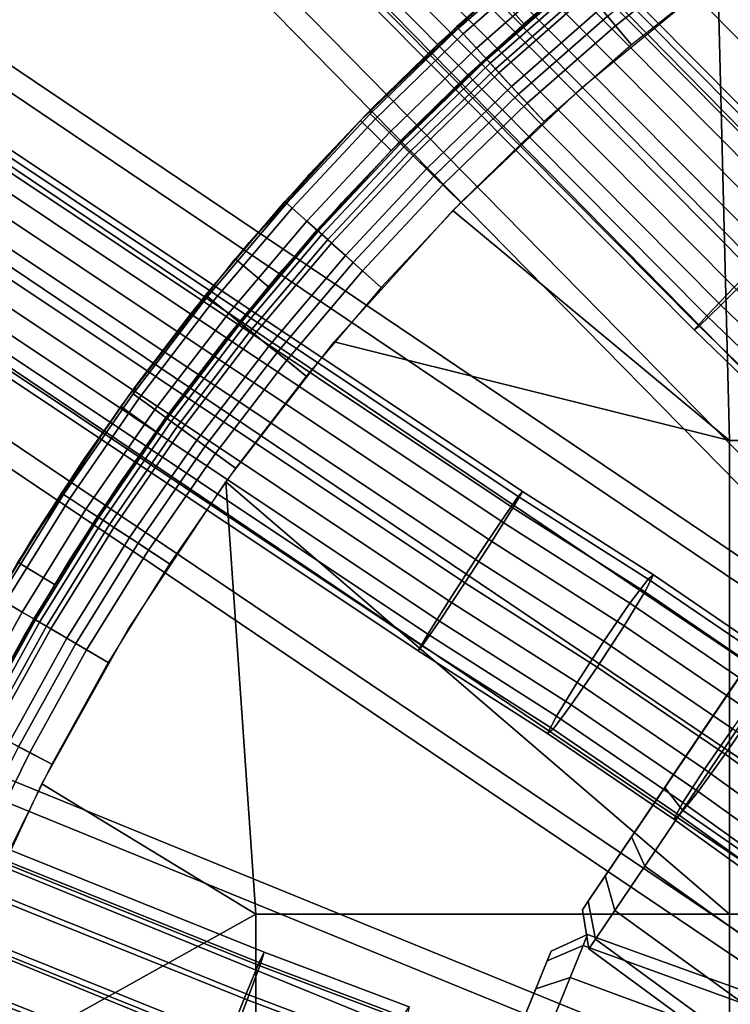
# Model space of a CAD drawing. Extents: x -43.1 to 43.1, y -41.3 to 41.3.
# Tile 474 of 744: x -3.4 to -2.3, y 1.4 to 3. Entities that reach past the tile are written whole.
import ezdxf

# ---------------------------------------------------------------- set-up
doc = ezdxf.new("R2010")
doc.units = 0
for name, color, linetype in [('CABLE.1', 18, 'CONTINUOUS'), ('CEILING_SUPPORT', 254, 'CONTINUOUS'), ('METAL_BASE', 254, 'CONTINUOUS')]:
    doc.layers.add(name, color=color, linetype=linetype)

msp = doc.modelspace()

# ---------------------------------------------------------------- linework, layer by layer
at = {"layer": 'CABLE.1'}
for points in [[(-1.6278, 2.965, 37.0303), (-1.6463, 2.951, 37.1074), (-3.073, 5.183, 37.0892), (-3.0522, 5.1931, 37.0122)], [(-1.6441, 2.9561, 36.9521), (-1.6278, 2.965, 37.0303), (-3.0522, 5.1931, 37.0122), (-3.067, 5.1819, 36.934)], [(-1.6463, 2.951, 37.1074), (-1.6947, 2.9181, 37.1625), (-3.124, 5.1541, 37.1444), (-3.073, 5.183, 37.0892)], [(-1.6909, 2.9268, 36.8936), (-1.6441, 2.9561, 36.9521), (-3.067, 5.1819, 36.934), (-3.1135, 5.1522, 36.8755)], [(-1.6947, 2.9181, 37.1625), (-1.7599, 2.875, 37.1811), (-3.1913, 5.1142, 37.1629), (-3.124, 5.1541, 37.1444)], [(-1.7556, 2.885, 36.8705), (-1.6909, 2.9268, 36.8936), (-3.1135, 5.1522, 36.8755), (-3.1793, 5.1121, 36.8525)], [(-1.7599, 2.875, 37.1811), (-1.8246, 2.8332, 37.158), (-3.2571, 5.074, 37.1399), (-3.1913, 5.1142, 37.1629)], [(-1.8209, 2.8419, 36.8891), (-1.7556, 2.885, 36.8705), (-3.1793, 5.1121, 36.8525), (-3.2466, 5.0722, 36.871)], [(-1.8246, 2.8332, 37.158), (-1.8714, 2.8039, 37.0995), (-3.3036, 5.0443, 37.0814), (-3.2571, 5.074, 37.1399)], [(-1.8692, 2.8089, 36.9443), (-1.8209, 2.8419, 36.8891), (-3.2466, 5.0722, 36.871), (-3.2976, 5.0433, 36.9262)], [(-1.8714, 2.8039, 37.0995), (-1.8877, 2.795, 37.0213), (-3.3184, 5.0331, 37.0032), (-3.3036, 5.0443, 37.0814)], [(-1.8877, 2.795, 37.0213), (-1.8692, 2.8089, 36.9443), (-3.2976, 5.0433, 36.9262), (-3.3184, 5.0331, 37.0032)], [(-2.1562, 2.6697, 45.3415), (-2.2004, 2.6236, 45.3904), (-4.0783, 4.5166, 45.3721), (-4.0231, 4.5516, 45.3233)], [(-2.1355, 2.6928, 45.2673), (-2.1562, 2.6697, 45.3415), (-4.0231, 4.5516, 45.3233), (-3.9914, 4.5634, 45.2492)], [(-2.1439, 2.6865, 45.1876), (-2.1355, 2.6928, 45.2673), (-3.9914, 4.5634, 45.2492), (-3.9916, 4.5489, 45.1695)], [(-2.1791, 2.6526, 45.1237), (-2.1439, 2.6865, 45.1876), (-3.9916, 4.5489, 45.1695), (-4.0237, 4.5118, 45.1057)], [(-2.2004, 2.6236, 45.3904), (-2.2562, 2.5667, 45.4008), (-4.1421, 4.4677, 45.3825), (-4.0783, 4.5166, 45.3721)], [(-2.2316, 2.6002, 45.0928), (-2.1791, 2.6526, 45.1237), (-4.0237, 4.5118, 45.1057), (-4.0791, 4.4622, 45.0749)], [(-2.2562, 2.5667, 45.4008), (-2.3088, 2.5143, 45.3699), (-4.1975, 4.4182, 45.3516), (-4.1421, 4.4677, 45.3825)], [(-2.2875, 2.5433, 45.1032), (-2.2316, 2.6002, 45.0928), (-4.0791, 4.4622, 45.0749), (-4.1429, 4.4134, 45.0852)], [(-2.3088, 2.5143, 45.3699), (-2.3439, 2.4804, 45.306), (-4.2296, 4.3811, 45.2878), (-4.1975, 4.4182, 45.3516)], [(-2.3316, 2.4971, 45.152), (-2.2875, 2.5433, 45.1032), (-4.1429, 4.4134, 45.0852), (-4.1981, 4.3784, 45.134)], [(-2.3439, 2.4804, 45.306), (-2.3523, 2.4741, 45.2263), (-4.2298, 4.3665, 45.2082), (-4.2296, 4.3811, 45.2878)], [(-2.3523, 2.4741, 45.2263), (-2.3316, 2.4971, 45.152), (-4.1981, 4.3784, 45.134), (-4.2298, 4.3665, 45.2082)], [(-2.6295, 2.213, 9.2673), (-2.6452, 2.1863, 9.3415), (-4.8498, 3.6582, 9.3233), (-4.8211, 3.6761, 9.2492)], [(-2.6364, 2.2051, 9.1876), (-2.6295, 2.213, 9.2673), (-4.8211, 3.6761, 9.2492), (-4.8184, 3.6617, 9.1695)], [(-2.6642, 2.1649, 9.1237), (-2.6364, 2.2051, 9.1876), (-4.8184, 3.6617, 9.1695), (-4.8424, 3.619, 9.1057)], [(-2.6452, 2.1863, 9.3415), (-2.6793, 2.1323, 9.3904), (-4.8969, 3.6129, 9.3721), (-4.8498, 3.6582, 9.3233)], [(-2.6793, 2.1323, 9.3904), (-2.7226, 2.0654, 9.4008), (-4.9497, 3.5523, 9.3825), (-4.8969, 3.6129, 9.3721)], [(-2.7052, 2.1031, 9.0928), (-2.6642, 2.1649, 9.1237), (-4.8424, 3.619, 9.1057), (-4.8868, 3.5594, 9.0749)], [(-2.7226, 2.0654, 9.4008), (-2.7637, 2.0035, 9.3699), (-4.9941, 3.4926, 9.3516), (-4.9497, 3.5523, 9.3825)], [(-2.7486, 2.0362, 9.1032), (-2.7052, 2.1031, 9.0928), (-4.8868, 3.5594, 9.0749), (-4.9396, 3.4988, 9.0852)], [(-2.7637, 2.0035, 9.3699), (-2.7914, 1.9633, 9.306), (-5.0181, 3.4499, 9.2878), (-4.9941, 3.4926, 9.3516)], [(-2.7827, 1.9822, 9.152), (-2.7486, 2.0362, 9.1032), (-4.9396, 3.4988, 9.0852), (-4.9867, 3.4535, 9.134)], [(-2.7983, 1.9555, 9.2263), (-2.7827, 1.9822, 9.152), (-4.9867, 3.4535, 9.134), (-5.0154, 3.4356, 9.2082)], [(-2.7914, 1.9633, 9.306), (-2.7983, 1.9555, 9.2263), (-5.0154, 3.4356, 9.2082), (-5.0181, 3.4499, 9.2878)], [(-2.0738, 2.3906, 45.3891), (-2.1272, 2.339, 45.3583), (-2.3088, 2.5143, 45.3699), (-2.2562, 2.5667, 45.4008)], [(-2.1542, 2.3259, 45.1407), (-2.1108, 2.3728, 45.0919), (-2.2875, 2.5433, 45.1032), (-2.3316, 2.4971, 45.152)], [(-2.1272, 2.339, 45.3583), (-2.1637, 2.3064, 45.2945), (-2.3439, 2.4804, 45.306), (-2.3088, 2.5143, 45.3699)], [(-2.1736, 2.3016, 45.2149), (-2.1542, 2.3259, 45.1407), (-2.3316, 2.4971, 45.152), (-2.3523, 2.4741, 45.2263)], [(-2.1637, 2.3064, 45.2945), (-2.1736, 2.3016, 45.2149), (-2.3523, 2.4741, 45.2263), (-2.3439, 2.4804, 45.306)], [(-3.047, 1.4685, 18.0303), (-3.054, 1.4465, 18.1074), (-5.5116, 2.435, 18.0892), (-5.5005, 2.4554, 18.0122)], [(-3.0551, 1.4518, 17.9521), (-3.047, 1.4685, 18.0303), (-5.5005, 2.4554, 18.0122), (-5.5061, 2.4376, 17.934)], [(-3.054, 1.4465, 18.1074), (-3.0742, 1.3916, 18.1625), (-5.5362, 2.3819, 18.1444), (-5.5116, 2.435, 18.0892)], [(-3.0762, 1.4009, 17.8936), (-3.0551, 1.4518, 17.9521), (-5.5061, 2.4376, 17.934), (-5.5267, 2.3864, 17.8755)], [(-3.0742, 1.3916, 18.1625), (-3.1023, 1.3186, 18.1811), (-5.5679, 2.3103, 18.1629), (-5.5362, 2.3819, 18.1444)], [(-3.1046, 1.3293, 17.8705), (-3.0762, 1.4009, 17.8936), (-5.5267, 2.3864, 17.8755), (-5.5569, 2.3156, 17.8525)], [(-3.1023, 1.3186, 18.1811), (-3.1307, 1.247, 18.158), (-5.5981, 2.2395, 18.1399), (-5.5679, 2.3103, 18.1629)], [(-3.1327, 1.2562, 17.8891), (-3.1046, 1.3293, 17.8705), (-5.5569, 2.3156, 17.8525), (-5.5886, 2.244, 17.871)], [(-3.1529, 1.2013, 17.9443), (-3.1327, 1.2562, 17.8891), (-5.5886, 2.244, 17.871), (-5.6133, 2.1909, 17.9262)], [(-3.1307, 1.247, 18.158), (-3.1518, 1.196, 18.0995), (-5.6188, 2.1883, 18.0814), (-5.5981, 2.2395, 18.1399)], [(-2.4179, 2.0782, 9.2558), (-2.4321, 2.0506, 9.33), (-2.6452, 2.1863, 9.3415), (-2.6295, 2.213, 9.2673)], [(-2.4267, 2.0715, 9.1762), (-2.4179, 2.0782, 9.2558), (-2.6295, 2.213, 9.2673), (-2.6364, 2.2051, 9.1876)], [(-2.456, 2.0324, 9.1124), (-2.4267, 2.0715, 9.1762), (-2.6364, 2.2051, 9.1876), (-2.6642, 2.1649, 9.1237)], [(-3.1599, 1.1793, 18.0213), (-3.1529, 1.2013, 17.9443), (-5.6133, 2.1909, 17.9262), (-5.6243, 2.1705, 18.0032)], [(-3.1518, 1.196, 18.0995), (-3.1599, 1.1793, 18.0213), (-5.6243, 2.1705, 18.0032), (-5.6188, 2.1883, 18.0814)], [(-2.4321, 2.0506, 9.33), (-2.4653, 1.996, 9.3788), (-2.6793, 2.1323, 9.3904), (-2.6452, 2.1863, 9.3415)], [(-2.498, 1.9711, 9.0816), (-2.456, 2.0324, 9.1124), (-2.6642, 2.1649, 9.1237), (-2.7052, 2.1031, 9.0928)], [(-2.4653, 1.996, 9.3788), (-2.5088, 1.9292, 9.3891), (-2.7226, 2.0654, 9.4008), (-2.6793, 2.1323, 9.3904)], [(-2.5414, 1.9043, 9.0919), (-2.498, 1.9711, 9.0816), (-2.7052, 2.1031, 9.0928), (-2.7486, 2.0362, 9.1032)], [(-2.2465, 1.8897, 9.1008), (-2.2161, 1.9281, 9.1646), (-2.4267, 2.0715, 9.1762), (-2.456, 2.0324, 9.1124)], [(-2.2071, 1.9346, 9.2442), (-2.222, 1.9075, 9.3184), (-2.4321, 2.0506, 9.33), (-2.4179, 2.0782, 9.2558)], [(-2.2161, 1.9281, 9.1646), (-2.2071, 1.9346, 9.2442), (-2.4179, 2.0782, 9.2558), (-2.4267, 2.0715, 9.1762)], [(-2.5088, 1.9292, 9.3891), (-2.5508, 1.8679, 9.3583), (-2.7637, 2.0035, 9.3699), (-2.7226, 2.0654, 9.4008)], [(-2.222, 1.9075, 9.3184), (-2.2568, 1.8539, 9.3673), (-2.4653, 1.996, 9.3788), (-2.4321, 2.0506, 9.33)], [(-2.5747, 1.8497, 9.1407), (-2.5414, 1.9043, 9.0919), (-2.7486, 2.0362, 9.1032), (-2.7827, 1.9822, 9.152)], [(-2.2903, 1.8296, 9.0701), (-2.2465, 1.8897, 9.1008), (-2.456, 2.0324, 9.1124), (-2.498, 1.9711, 9.0816)], [(-2.5508, 1.8679, 9.3583), (-2.5801, 1.8287, 9.2945), (-2.7914, 1.9633, 9.306), (-2.7637, 2.0035, 9.3699)], [(-2.2568, 1.8539, 9.3673), (-2.3021, 1.7883, 9.3777), (-2.5088, 1.9292, 9.3891), (-2.4653, 1.996, 9.3788)], [(-2.5889, 1.8221, 9.2149), (-2.5747, 1.8497, 9.1407), (-2.7827, 1.9822, 9.152), (-2.7983, 1.9555, 9.2263)], [(-2.5801, 1.8287, 9.2945), (-2.5889, 1.8221, 9.2149), (-2.7983, 1.9555, 9.2263), (-2.7914, 1.9633, 9.306)], [(-2.3356, 1.7641, 9.0805), (-2.2903, 1.8296, 9.0701), (-2.498, 1.9711, 9.0816), (-2.5414, 1.9043, 9.0919)], [(-2.3021, 1.7883, 9.3777), (-2.3458, 1.7283, 9.347), (-2.5508, 1.8679, 9.3583), (-2.5088, 1.9292, 9.3891)], [(-2.3703, 1.7105, 9.1294), (-2.3356, 1.7641, 9.0805), (-2.5414, 1.9043, 9.0919), (-2.5747, 1.8497, 9.1407)], [(-2.3458, 1.7283, 9.347), (-2.3762, 1.6899, 9.2832), (-2.5801, 1.8287, 9.2945), (-2.5508, 1.8679, 9.3583)], [(-2.3852, 1.6834, 9.2036), (-2.3703, 1.7105, 9.1294), (-2.5747, 1.8497, 9.1407), (-2.5889, 1.8221, 9.2149)], [(-2.0512, 1.7061, 9.3558), (-2.098, 1.6416, 9.3663), (-2.3021, 1.7883, 9.3777), (-2.2568, 1.8539, 9.3673)], [(-2.3762, 1.6899, 9.2832), (-2.3852, 1.6834, 9.2036), (-2.5889, 1.8221, 9.2149), (-2.5801, 1.8287, 9.2945)], [(-2.1322, 1.6178, 9.0692), (-2.0854, 1.6823, 9.0586), (-2.2903, 1.8296, 9.0701), (-2.3356, 1.7641, 9.0805)], [(-2.098, 1.6416, 9.3663), (-2.1431, 1.5825, 9.3356), (-2.3458, 1.7283, 9.347), (-2.3021, 1.7883, 9.3777)], [(-2.1681, 1.5651, 9.1181), (-2.1322, 1.6178, 9.0692), (-2.3356, 1.7641, 9.0805), (-2.3703, 1.7105, 9.1294)], [(-2.1431, 1.5825, 9.3356), (-2.1744, 1.5447, 9.2719), (-2.3762, 1.6899, 9.2832), (-2.3458, 1.7283, 9.347)], [(-2.1836, 1.5384, 9.1923), (-2.1681, 1.5651, 9.1181), (-2.3703, 1.7105, 9.1294), (-2.3852, 1.6834, 9.2036)], [(-2.1744, 1.5447, 9.2719), (-2.1836, 1.5384, 9.1923), (-2.3852, 1.6834, 9.2036), (-2.3762, 1.6899, 9.2832)], [(-2.8228, 1.3642, 17.9407), (-2.8127, 1.3801, 18.0189), (-3.047, 1.4685, 18.0303), (-3.0551, 1.4518, 17.9521)], [(-2.8127, 1.3801, 18.0189), (-2.8179, 1.3574, 18.0958), (-3.054, 1.4465, 18.1074), (-3.047, 1.4685, 18.0303)], [(-2.8456, 1.3139, 17.8823), (-2.8228, 1.3642, 17.9407), (-3.0551, 1.4518, 17.9521), (-3.0762, 1.4009, 17.8936)], [(-2.8179, 1.3574, 18.0958), (-2.837, 1.3021, 18.1509), (-3.0742, 1.3916, 18.1625), (-3.054, 1.4465, 18.1074)], [(-2.8748, 1.2426, 17.8593), (-2.8456, 1.3139, 17.8823), (-3.0762, 1.4009, 17.8936), (-3.1046, 1.3293, 17.8705)], [(-2.837, 1.3021, 18.1509), (-2.865, 1.229, 18.1694), (-3.1023, 1.3186, 18.1811), (-3.0742, 1.3916, 18.1625)]]:
    msp.add_3dface(points, dxfattribs=at)
at = {"layer": 'CEILING_SUPPORT'}
for points in [[(-2.44, 3.2123, 103.7716), (-2.3979, 3.1569, 103.7716), (-2.6271, 2.9689, 103.7716), (-2.6732, 3.021, 103.7716)], [(-2.3532, 3.1132, 101.952), (-2.331, 3.0838, 101.9345), (-2.4795, 2.9657, 101.9345), (-2.5032, 2.994, 101.952)], [(-2.7665, 2.9358, 102.0676), (-2.6574, 3.0349, 102.0676), (-2.5849, 3.0917, 102.0269), (-2.7334, 2.9611, 102.0269)], [(-2.5874, 3.0948, 103.7716), (-2.5874, 3.0948, 102.0676), (-2.7362, 2.9641, 102.0676), (-2.7362, 2.9641, 103.7716)], [(-2.5849, 3.0917, 102.0269), (-2.5772, 3.0826, 101.9878), (-2.7254, 2.9524, 101.9878), (-2.7334, 2.9611, 102.0269)], [(-2.3432, 3.0999, 101.868), (-2.3066, 3.0515, 101.859), (-2.4536, 2.9347, 101.859), (-2.4924, 2.9812, 101.868)], [(-2.5772, 3.0826, 101.9878), (-2.5571, 3.0584, 101.9353), (-2.704, 2.9293, 101.9353), (-2.7254, 2.9524, 101.9878)], [(-2.331, 3.0838, 101.9345), (-2.3066, 3.0515, 101.9285), (-2.4536, 2.9347, 101.9285), (-2.4795, 2.9657, 101.9345)], [(-2.5571, 3.0584, 101.9353), (-2.528, 3.0236, 101.8941), (-2.6733, 2.8959, 101.8941), (-2.704, 2.9293, 101.9353)], [(-1.5301, 3.0602, 101.9285), (-1.5301, 2.2952, 101.9285), (-2.2951, 2.2952, 101.9285), (-2.3138, 3.0461, 101.9285)], [(-1.5301, 3.0602, 101.859), (-1.5301, 2.2952, 101.859), (-2.2951, 2.2952, 101.859), (-2.3138, 3.0461, 101.859)], [(-2.5349, 2.8647, 101.9285), (-2.3138, 3.0461, 101.9285), (-2.2951, 2.2952, 101.9285), (-2.7419, 2.6673, 101.9285)], [(-2.7419, 2.6673, 101.859), (-2.5349, 2.8647, 101.859), (-2.3138, 3.0461, 101.859), (-2.2951, 2.2952, 101.859)], [(-2.5428, 3.0414, 103.7716), (-2.5428, 3.0414, 102.0676), (-2.689, 2.913, 102.0676), (-2.689, 2.913, 103.7716)], [(-2.7188, 2.8852, 102.0676), (-2.6116, 2.9826, 102.0676), (-2.5411, 3.0394, 102.0405), (-2.6872, 2.911, 102.0405)], [(-2.5411, 3.0394, 102.0405), (-2.536, 3.0333, 102.0144), (-2.6818, 2.9052, 102.0144), (-2.6872, 2.911, 102.0405)], [(-2.536, 3.0333, 102.0144), (-2.5226, 3.0172, 101.9794), (-2.6676, 2.8898, 101.9794), (-2.6818, 2.9052, 102.0144)], [(-2.528, 3.0236, 101.8941), (-2.4924, 2.9812, 101.868), (-2.6357, 2.8553, 101.868), (-2.6733, 2.8959, 101.8941)], [(-2.6732, 3.021, 103.7716), (-2.6271, 2.9689, 103.7716), (-2.8416, 2.7643, 103.7716), (-2.8915, 2.8128, 103.7716)], [(-2.5226, 3.0172, 101.9794), (-2.5032, 2.994, 101.952), (-2.6471, 2.8675, 101.952), (-2.6676, 2.8898, 101.9794)], [(-2.5032, 2.994, 101.952), (-2.4795, 2.9657, 101.9345), (-2.622, 2.8404, 101.9345), (-2.6471, 2.8675, 101.952)], [(-2.4924, 2.9812, 101.868), (-2.4536, 2.9347, 101.859), (-2.5946, 2.8108, 101.859), (-2.6357, 2.8553, 101.868)], [(-2.7362, 2.9641, 103.7716), (-2.7362, 2.9641, 102.0676), (-2.8783, 2.8262, 102.0676), (-2.8783, 2.8262, 103.7716)], [(-2.7334, 2.9611, 102.0269), (-2.7254, 2.9524, 101.9878), (-2.867, 2.8151, 101.9878), (-2.8754, 2.8234, 102.0269)], [(-2.8718, 2.8328, 102.0676), (-2.7665, 2.9358, 102.0676), (-2.7334, 2.9611, 102.0269), (-2.8754, 2.8234, 102.0269)], [(-2.4795, 2.9657, 101.9345), (-2.4536, 2.9347, 101.9285), (-2.5946, 2.8108, 101.9285), (-2.622, 2.8404, 101.9345)], [(-2.7254, 2.9524, 101.9878), (-2.704, 2.9293, 101.9353), (-2.8445, 2.7931, 101.9353), (-2.867, 2.8151, 101.9878)], [(-2.704, 2.9293, 101.9353), (-2.6733, 2.8959, 101.8941), (-2.8121, 2.7613, 101.8941), (-2.8445, 2.7931, 101.9353)], [(-2.689, 2.913, 103.7716), (-2.689, 2.913, 102.0676), (-2.8287, 2.7775, 102.0676), (-2.8287, 2.7775, 103.7716)], [(-2.6872, 2.911, 102.0405), (-2.6818, 2.9052, 102.0144), (-2.8211, 2.7701, 102.0144), (-2.8268, 2.7756, 102.0405)], [(-2.8223, 2.784, 102.0676), (-2.7188, 2.8852, 102.0676), (-2.6872, 2.911, 102.0405), (-2.8268, 2.7756, 102.0405)], [(-2.6818, 2.9052, 102.0144), (-2.6676, 2.8898, 101.9794), (-2.8062, 2.7554, 101.9794), (-2.8211, 2.7701, 102.0144)], [(-2.6733, 2.8959, 101.8941), (-2.6357, 2.8553, 101.868), (-2.7726, 2.7225, 101.868), (-2.8121, 2.7613, 101.8941)], [(-2.6676, 2.8898, 101.9794), (-2.6471, 2.8675, 101.952), (-2.7846, 2.7342, 101.952), (-2.8062, 2.7554, 101.9794)], [(-2.6471, 2.8675, 101.952), (-2.622, 2.8404, 101.9345), (-2.7582, 2.7084, 101.9345), (-2.7846, 2.7342, 101.952)], [(-2.6357, 2.8553, 101.868), (-2.5946, 2.8108, 101.859), (-2.7294, 2.6801, 101.859), (-2.7726, 2.7225, 101.868)], [(-2.9734, 2.726, 102.0676), (-2.8718, 2.8328, 102.0676), (-2.8754, 2.8234, 102.0269), (-3.0105, 2.6789, 102.0269)], [(-2.622, 2.8404, 101.9345), (-2.5946, 2.8108, 101.9285), (-2.7294, 2.6801, 101.9285), (-2.7582, 2.7084, 101.9345)], [(-2.8783, 2.8262, 103.7716), (-2.8783, 2.8262, 102.0676), (-3.0135, 2.6816, 102.0676), (-3.0135, 2.6816, 103.7716)], [(-2.8754, 2.8234, 102.0269), (-2.867, 2.8151, 101.9878), (-3.0017, 2.6711, 101.9878), (-3.0105, 2.6789, 102.0269)], [(-3.0936, 2.5888, 103.7716), (-2.8915, 2.8128, 103.7716), (-2.8416, 2.7643, 103.7716), (-3.0403, 2.5442, 103.7716)], [(-2.867, 2.8151, 101.9878), (-2.8445, 2.7931, 101.9353), (-2.9781, 2.6501, 101.9353), (-3.0017, 2.6711, 101.9878)], [(-2.8445, 2.7931, 101.9353), (-2.8121, 2.7613, 101.8941), (-2.9442, 2.62, 101.8941), (-2.9781, 2.6501, 101.9353)], [(-2.8287, 2.7775, 103.7716), (-2.8287, 2.7775, 102.0676), (-2.9616, 2.6354, 102.0676), (-2.9616, 2.6354, 103.7716)], [(-2.9221, 2.679, 102.0676), (-2.8223, 2.784, 102.0676), (-2.8268, 2.7756, 102.0405), (-2.9596, 2.6336, 102.0405)], [(-2.8268, 2.7756, 102.0405), (-2.8211, 2.7701, 102.0144), (-2.9537, 2.6283, 102.0144), (-2.9596, 2.6336, 102.0405)], [(-2.8211, 2.7701, 102.0144), (-2.8062, 2.7554, 101.9794), (-2.938, 2.6144, 101.9794), (-2.9537, 2.6283, 102.0144)], [(-2.8121, 2.7613, 101.8941), (-2.7726, 2.7225, 101.868), (-2.9029, 2.5832, 101.868), (-2.9442, 2.62, 101.8941)], [(-2.8062, 2.7554, 101.9794), (-2.7846, 2.7342, 101.952), (-2.9154, 2.5943, 101.952), (-2.938, 2.6144, 101.9794)], [(-3.071, 2.6156, 102.0676), (-2.9734, 2.726, 102.0676), (-3.0105, 2.6789, 102.0269)], [(-2.7846, 2.7342, 101.952), (-2.7582, 2.7084, 101.9345), (-2.8878, 2.5698, 101.9345), (-2.9154, 2.5943, 101.952)], [(-2.7726, 2.7225, 101.868), (-2.7294, 2.6801, 101.859), (-2.8576, 2.5429, 101.859), (-2.9029, 2.5832, 101.868)], [(-2.7582, 2.7084, 101.9345), (-2.7294, 2.6801, 101.9285), (-2.8576, 2.5429, 101.9285), (-2.8878, 2.5698, 101.9345)], [(-3.1644, 2.5017, 102.0676), (-3.071, 2.6156, 102.0676), (-3.0105, 2.6789, 102.0269), (-3.1383, 2.528, 102.0269)], [(-3.0135, 2.6816, 103.7716), (-3.0135, 2.6816, 102.0676), (-3.1415, 2.5305, 102.0676), (-3.1415, 2.5305, 103.7716)], [(-3.0105, 2.6789, 102.0269), (-3.0017, 2.6711, 101.9878), (-3.1291, 2.5206, 101.9878), (-3.1383, 2.528, 102.0269)], [(-3.018, 2.5705, 102.0676), (-2.9221, 2.679, 102.0676), (-2.9596, 2.6336, 102.0405)], [(-3.0017, 2.6711, 101.9878), (-2.9781, 2.6501, 101.9353), (-3.1046, 2.5008, 101.9353), (-3.1291, 2.5206, 101.9878)], [(-2.7419, 2.6673, 101.9285), (-2.2951, 2.2952, 101.9285), (-2.9336, 2.4549, 101.9285)], [(-2.7419, 2.6673, 101.859), (-2.2951, 2.2952, 101.859), (-2.9336, 2.4549, 101.859)], [(-2.9781, 2.6501, 101.9353), (-2.9442, 2.62, 101.8941), (-3.0693, 2.4723, 101.8941), (-3.1046, 2.5008, 101.9353)], [(-3.1099, 2.4586, 102.0676), (-3.018, 2.5705, 102.0676), (-2.9596, 2.6336, 102.0405), (-3.0852, 2.4852, 102.0405)], [(-2.9616, 2.6354, 103.7716), (-2.9616, 2.6354, 102.0676), (-3.0873, 2.4869, 102.0676), (-3.0873, 2.4869, 103.7716)], [(-2.9596, 2.6336, 102.0405), (-2.9537, 2.6283, 102.0144), (-3.0791, 2.4802, 102.0144), (-3.0852, 2.4852, 102.0405)], [(-2.9537, 2.6283, 102.0144), (-2.938, 2.6144, 101.9794), (-3.0627, 2.4671, 101.9794), (-3.0791, 2.4802, 102.0144)], [(-2.9442, 2.62, 101.8941), (-2.9029, 2.5832, 101.868), (-3.0261, 2.4376, 101.868), (-3.0693, 2.4723, 101.8941)], [(-2.938, 2.6144, 101.9794), (-2.9154, 2.5943, 101.952), (-3.0392, 2.4481, 101.952), (-3.0627, 2.4671, 101.9794)], [(-2.9154, 2.5943, 101.952), (-2.8878, 2.5698, 101.9345), (-3.0104, 2.425, 101.9345), (-3.0392, 2.4481, 101.952)], [(-3.2219, 2.3099, 103.7716), (-3.2784, 2.3504, 103.7716), (-3.0936, 2.5888, 103.7716), (-3.0403, 2.5442, 103.7716)], [(-2.9029, 2.5832, 101.868), (-2.8576, 2.5429, 101.859), (-2.979, 2.3996, 101.859), (-3.0261, 2.4376, 101.868)], [(-2.8878, 2.5698, 101.9345), (-2.8576, 2.5429, 101.9285), (-2.979, 2.3996, 101.9285), (-3.0104, 2.425, 101.9345)], [(-3.1415, 2.5305, 103.7716), (-3.1415, 2.5305, 102.0676), (-3.2619, 2.3733, 102.0676), (-3.2619, 2.3733, 103.7716)], [(-3.1383, 2.528, 102.0269), (-3.1291, 2.5206, 101.9878), (-3.249, 2.364, 101.9878), (-3.2586, 2.371, 102.0269)], [(-3.2537, 2.3845, 102.0676), (-3.1644, 2.5017, 102.0676), (-3.1383, 2.528, 102.0269), (-3.2586, 2.371, 102.0269)], [(-3.1291, 2.5206, 101.9878), (-3.1046, 2.5008, 101.9353), (-3.2236, 2.3455, 101.9353), (-3.249, 2.364, 101.9878)], [(-3.1046, 2.5008, 101.9353), (-3.0693, 2.4723, 101.8941), (-3.1869, 2.3188, 101.8941), (-3.2236, 2.3455, 101.9353)], [(-3.0873, 2.4869, 103.7716), (-3.0873, 2.4869, 102.0676), (-3.2056, 2.3324, 102.0676), (-3.2056, 2.3324, 103.7716)], [(-3.0852, 2.4852, 102.0405), (-3.0791, 2.4802, 102.0144), (-3.1971, 2.3262, 102.0144), (-3.2035, 2.3308, 102.0405)], [(-3.1976, 2.3434, 102.0676), (-3.1099, 2.4586, 102.0676), (-3.0852, 2.4852, 102.0405), (-3.2035, 2.3308, 102.0405)], [(-3.0791, 2.4802, 102.0144), (-3.0627, 2.4671, 101.9794), (-3.1801, 2.3138, 101.9794), (-3.1971, 2.3262, 102.0144)], [(-3.0693, 2.4723, 101.8941), (-3.0261, 2.4376, 101.868), (-3.1421, 2.2862, 101.868), (-3.1869, 2.3188, 101.8941)], [(-3.0627, 2.4671, 101.9794), (-3.0392, 2.4481, 101.952), (-3.1556, 2.296, 101.952), (-3.1801, 2.3138, 101.9794)], [(-2.2951, 2.2952, 101.9285), (-2.2951, 1.5301, 101.9285), (-3.1088, 2.2288, 101.9285), (-2.9336, 2.4549, 101.9285)], [(-2.2951, 2.2952, 101.859), (-2.2951, 1.5301, 101.859), (-3.1088, 2.2288, 101.859), (-2.9336, 2.4549, 101.859)], [(-3.0392, 2.4481, 101.952), (-3.0104, 2.425, 101.9345), (-3.1258, 2.2743, 101.9345), (-3.1556, 2.296, 101.952)], [(-3.0261, 2.4376, 101.868), (-2.979, 2.3996, 101.859), (-3.0931, 2.2506, 101.859), (-3.1421, 2.2862, 101.868)], [(-3.0104, 2.425, 101.9345), (-2.979, 2.3996, 101.9285), (-3.0931, 2.2506, 101.9285), (-3.1258, 2.2743, 101.9345)], [(-3.2619, 2.3733, 103.7716), (-3.2619, 2.3733, 102.0676), (-3.3744, 2.2104, 102.0676), (-3.3744, 2.2104, 103.7716)], [(-3.3386, 2.2641, 102.0676), (-3.2537, 2.3845, 102.0676), (-3.2586, 2.371, 102.0269), (-3.371, 2.2082, 102.0269)], [(-3.2586, 2.371, 102.0269), (-3.249, 2.364, 101.9878), (-3.3611, 2.2017, 101.9878), (-3.371, 2.2082, 102.0269)], [(-3.249, 2.364, 101.9878), (-3.2236, 2.3455, 101.9353), (-3.3348, 2.1845, 101.9353), (-3.3611, 2.2017, 101.9878)], [(-3.2784, 2.3504, 103.7716), (-3.2219, 2.3099, 103.7716), (-3.3855, 2.0626, 103.7716), (-3.4449, 2.0988, 103.7716)], [(-3.2236, 2.3455, 101.9353), (-3.1869, 2.3188, 101.8941), (-3.2968, 2.1596, 101.8941), (-3.3348, 2.1845, 101.9353)], [(-3.2811, 2.225, 102.0676), (-3.1976, 2.3434, 102.0676), (-3.2035, 2.3308, 102.0405), (-3.314, 2.1708, 102.0405)], [(-3.2056, 2.3324, 103.7716), (-3.2056, 2.3324, 102.0676), (-3.3162, 2.1723, 102.0676), (-3.3162, 2.1723, 103.7716)], [(-3.2035, 2.3308, 102.0405), (-3.1971, 2.3262, 102.0144), (-3.3073, 2.1665, 102.0144), (-3.314, 2.1708, 102.0405)], [(-3.1971, 2.3262, 102.0144), (-3.1801, 2.3138, 101.9794), (-3.2898, 2.155, 101.9794), (-3.3073, 2.1665, 102.0144)], [(-3.1869, 2.3188, 101.8941), (-3.1421, 2.2862, 101.868), (-3.2505, 2.1293, 101.868), (-3.2968, 2.1596, 101.8941)], [(-3.1801, 2.3138, 101.9794), (-3.1556, 2.296, 101.952), (-3.2645, 2.1384, 101.952), (-3.2898, 2.155, 101.9794)], [(-3.1556, 2.296, 101.952), (-3.1258, 2.2743, 101.9345), (-3.2336, 2.1182, 101.9345), (-3.2645, 2.1384, 101.952)], [(-2.2951, 2.2952, 101.9285), (-1.5301, 2.2952, 101.9285), (-1.5301, 1.5301, 101.9285), (-2.2951, 1.5301, 101.9285)], [(-2.2951, 2.2952, 101.859), (-1.5301, 2.2952, 101.859), (-1.5301, 1.5301, 101.859), (-2.2951, 1.5301, 101.859)], [(-3.1421, 2.2862, 101.868), (-3.0931, 2.2506, 101.859), (-3.1998, 2.0961, 101.859), (-3.2505, 2.1293, 101.868)], [(-3.4191, 2.1406, 102.0676), (-3.3386, 2.2641, 102.0676), (-3.371, 2.2082, 102.0269)], [(-3.1258, 2.2743, 101.9345), (-3.0931, 2.2506, 101.9285), (-3.1998, 2.0961, 101.9285), (-3.2336, 2.1182, 101.9345)], [(-3.4063, 1.7406, 101.9285), (-3.2667, 1.9903, 101.9285), (-3.1088, 2.2288, 101.9285), (-3.0602, 1.5301, 101.9285)], [(-3.4063, 1.7406, 101.859), (-3.2667, 1.9903, 101.859), (-3.1088, 2.2288, 101.859), (-3.0602, 1.5301, 101.859)], [(-3.1088, 2.2288, 101.9285), (-2.2951, 1.5301, 101.9285), (-3.0602, 1.5301, 101.9285)], [(-3.1088, 2.2288, 101.859), (-2.2951, 1.5301, 101.859), (-3.0602, 1.5301, 101.859)], [(-3.3601, 2.1037, 102.0676), (-3.2811, 2.225, 102.0676), (-3.314, 2.1708, 102.0405)], [(-3.495, 2.0143, 102.0676), (-3.4191, 2.1406, 102.0676), (-3.371, 2.2082, 102.0269), (-3.4753, 2.0401, 102.0269)], [(-3.3744, 2.2104, 103.7716), (-3.3744, 2.2104, 102.0676), (-3.4788, 2.0422, 102.0676), (-3.4788, 2.0422, 103.7716)], [(-3.371, 2.2082, 102.0269), (-3.3611, 2.2017, 101.9878), (-3.4651, 2.0341, 101.9878), (-3.4753, 2.0401, 102.0269)], [(-3.3611, 2.2017, 101.9878), (-3.3348, 2.1845, 101.9353), (-3.4379, 2.0182, 101.9353), (-3.4651, 2.0341, 101.9878)], [(-3.3348, 2.1845, 101.9353), (-3.2968, 2.1596, 101.8941), (-3.3988, 1.9952, 101.8941), (-3.4379, 2.0182, 101.9353)], [(-3.4347, 1.9796, 102.0676), (-3.3601, 2.1037, 102.0676), (-3.314, 2.1708, 102.0405), (-3.4165, 2.0056, 102.0405)], [(-3.3162, 2.1723, 103.7716), (-3.3162, 2.1723, 102.0676), (-3.4188, 2.007, 102.0676), (-3.4188, 2.007, 103.7716)], [(-3.314, 2.1708, 102.0405), (-3.3073, 2.1665, 102.0144), (-3.4097, 2.0016, 102.0144), (-3.4165, 2.0056, 102.0405)], [(-3.3073, 2.1665, 102.0144), (-3.2898, 2.155, 101.9794), (-3.3916, 1.991, 101.9794), (-3.4097, 2.0016, 102.0144)], [(-3.2968, 2.1596, 101.8941), (-3.2505, 2.1293, 101.868), (-3.3511, 1.9672, 101.868), (-3.3988, 1.9952, 101.8941)], [(-3.2898, 2.155, 101.9794), (-3.2645, 2.1384, 101.952), (-3.3655, 1.9757, 101.952), (-3.3916, 1.991, 101.9794)], [(-3.2645, 2.1384, 101.952), (-3.2336, 2.1182, 101.9345), (-3.3337, 1.957, 101.9345), (-3.3655, 1.9757, 101.952)], [(-3.2505, 2.1293, 101.868), (-3.1998, 2.0961, 101.859), (-3.2988, 1.9365, 101.859), (-3.3511, 1.9672, 101.868)], [(-3.2336, 2.1182, 101.9345), (-3.1998, 2.0961, 101.9285), (-3.2988, 1.9365, 101.9285), (-3.3337, 1.957, 101.9345)], [(-3.4449, 2.0988, 103.7716), (-3.3855, 2.0626, 103.7716), (-3.5302, 1.8039, 103.7716), (-3.5921, 1.8355, 103.7716)], [(-3.4651, 2.0341, 101.9878), (-3.4379, 2.0182, 101.9353), (-3.5328, 1.8471, 101.9353), (-3.5607, 1.8617, 101.9878)], [(-3.4379, 2.0182, 101.9353), (-3.3988, 1.9952, 101.8941), (-3.4926, 1.8261, 101.8941), (-3.5328, 1.8471, 101.9353)], [(-3.4188, 2.007, 103.7716), (-3.4188, 2.007, 102.0676), (-3.5132, 1.8368, 102.0676), (-3.5132, 1.8368, 103.7716)], [(-3.4165, 2.0056, 102.0405), (-3.4097, 2.0016, 102.0144), (-3.5038, 1.8319, 102.0144), (-3.5108, 1.8356, 102.0405)], [(-3.5047, 1.8528, 102.0676), (-3.4347, 1.9796, 102.0676), (-3.4165, 2.0056, 102.0405), (-3.5108, 1.8356, 102.0405)], [(-3.4097, 2.0016, 102.0144), (-3.3916, 1.991, 101.9794), (-3.4852, 1.8222, 101.9794), (-3.5038, 1.8319, 102.0144)], [(-3.3988, 1.9952, 101.8941), (-3.3511, 1.9672, 101.868), (-3.4436, 1.8004, 101.868), (-3.4926, 1.8261, 101.8941)], [(-3.3916, 1.991, 101.9794), (-3.3655, 1.9757, 101.952), (-3.4584, 1.8082, 101.952), (-3.4852, 1.8222, 101.9794)], [(-3.3655, 1.9757, 101.952), (-3.3337, 1.957, 101.9345), (-3.4257, 1.7911, 101.9345), (-3.4584, 1.8082, 101.952)], [(-3.3511, 1.9672, 101.868), (-3.2988, 1.9365, 101.859), (-3.3899, 1.7723, 101.859), (-3.4436, 1.8004, 101.868)], [(-3.3337, 1.957, 101.9345), (-3.2988, 1.9365, 101.9285), (-3.3899, 1.7723, 101.9285), (-3.4257, 1.7911, 101.9345)], [(-3.4584, 1.8082, 101.952), (-3.4257, 1.7911, 101.9345), (-3.5094, 1.6208, 101.9345), (-3.5429, 1.6363, 101.952)], [(-3.4436, 1.8004, 101.868), (-3.3899, 1.7723, 101.859), (-3.4728, 1.6039, 101.859), (-3.5278, 1.6293, 101.868)], [(-3.4257, 1.7911, 101.9345), (-3.3899, 1.7723, 101.9285), (-3.4728, 1.6039, 101.9285), (-3.5094, 1.6208, 101.9345)], [(-3.4063, 1.7406, 101.9285), (-3.0602, 1.5301, 101.9285), (-3.6277, 1.2135, 101.9285), (-3.5269, 1.4812, 101.9285)], [(-3.4063, 1.7406, 101.859), (-3.0602, 1.5301, 101.859), (-3.6277, 1.2135, 101.859), (-3.5269, 1.4812, 101.859)], [(-3.0602, 0.7651, 101.9285), (-3.7082, 0.939, 101.9285), (-3.6277, 1.2135, 101.9285), (-3.0602, 1.5301, 101.9285)], [(-3.0602, 0.7651, 101.859), (-3.7082, 0.939, 101.859), (-3.6277, 1.2135, 101.859), (-3.0602, 1.5301, 101.859)], [(-3.0602, 1.5301, 101.9285), (-2.2951, 1.5301, 101.9285), (-2.2951, 0.7651, 101.9285), (-3.0602, 0.7651, 101.9285)], [(-3.0602, 1.5301, 101.859), (-2.2951, 1.5301, 101.859), (-2.2951, 0.7651, 101.859), (-3.0602, 0.7651, 101.859)], [(-2.2951, 1.5301, 101.9285), (-1.5301, 1.5301, 101.9285), (-1.5301, 0.7651, 101.9285), (-2.2951, 0.7651, 101.9285)], [(-2.2951, 1.5301, 101.859), (-1.5301, 1.5301, 101.859), (-1.5301, 0.7651, 101.859), (-2.2951, 0.7651, 101.859)]]:
    msp.add_3dface(points, dxfattribs=at)
at = {"layer": 'METAL_BASE'}
for points in [[(-13.8701, 39.5447, 30.3399), (-13.7769, 39.5777, 30.241), (-0.3289, 1.6019, 30.241), (-0.4221, 1.5689, 30.3399)], [(-13.7769, 39.5777, 29.9709), (-13.8701, 39.5447, 29.872), (-0.4221, 1.5689, 29.872), (-0.3289, 1.6019, 29.9709)], [(-13.7769, 39.5777, 30.241), (-13.7428, 39.5898, 30.106), (-0.2948, 1.6139, 30.106), (-0.3289, 1.6019, 30.241)], [(-13.7428, 39.5898, 30.106), (-13.7769, 39.5777, 29.9709), (-0.3289, 1.6019, 29.9709), (-0.2948, 1.6139, 30.106)], [(-13.9974, 39.4997, 30.3761), (-13.8701, 39.5447, 30.3399), (-0.4221, 1.5689, 30.3399), (-0.5494, 1.5238, 30.3761)], [(-13.8701, 39.5447, 29.872), (-13.9974, 39.4997, 29.8358), (-0.5494, 1.5238, 29.8358), (-0.4221, 1.5689, 29.872)], [(-14.1247, 39.4546, 30.3399), (-13.9974, 39.4997, 30.3761), (-0.5494, 1.5238, 30.3761), (-0.6767, 1.4787, 30.3399)], [(-13.9974, 39.4997, 29.8358), (-14.1247, 39.4546, 29.872), (-0.6767, 1.4787, 29.872), (-0.5494, 1.5238, 29.8358)], [(-14.2179, 39.4216, 30.241), (-14.1247, 39.4546, 30.3399), (-0.6767, 1.4787, 30.3399), (-0.7699, 1.4457, 30.241)], [(-14.1247, 39.4546, 29.872), (-14.2179, 39.4216, 29.9709), (-0.7699, 1.4457, 29.9709), (-0.6767, 1.4787, 29.872)], [(-14.252, 39.4095, 30.106), (-14.2179, 39.4216, 30.241), (-0.7699, 1.4457, 30.241), (-0.8041, 1.4336, 30.106)], [(-14.2179, 39.4216, 29.9709), (-14.252, 39.4095, 30.106), (-0.8041, 1.4336, 30.106), (-0.7699, 1.4457, 29.9709)], [(-4.2915, 32.5681, 20.5459), (-4.1935, 32.5816, 20.447), (0.0541, 1.6383, 20.447), (-0.0438, 1.6248, 20.5459)], [(-4.1935, 32.5816, 20.1769), (-4.2915, 32.5681, 20.0781), (-0.0438, 1.6248, 20.0781), (0.0541, 1.6383, 20.1769)], [(-4.1935, 32.5816, 20.447), (-4.1577, 32.5865, 20.312), (0.09, 1.6432, 20.312), (0.0541, 1.6383, 20.447)], [(-4.1577, 32.5865, 20.312), (-4.1935, 32.5816, 20.1769), (0.0541, 1.6383, 20.1769), (0.09, 1.6432, 20.312)], [(-4.4253, 32.5498, 20.5821), (-4.2915, 32.5681, 20.5459), (-0.0438, 1.6248, 20.5459), (-0.1776, 1.6065, 20.5821)], [(-4.2915, 32.5681, 20.0781), (-4.4253, 32.5498, 20.0419), (-0.1776, 1.6065, 20.0419), (-0.0438, 1.6248, 20.0781)], [(-4.5591, 32.5314, 20.5459), (-4.4253, 32.5498, 20.5821), (-0.1776, 1.6065, 20.5821), (-0.3114, 1.5881, 20.5459)], [(-4.4253, 32.5498, 20.0419), (-4.5591, 32.5314, 20.0781), (-0.3114, 1.5881, 20.0781), (-0.1776, 1.6065, 20.0419)], [(-4.657, 32.518, 20.447), (-4.5591, 32.5314, 20.5459), (-0.3114, 1.5881, 20.5459), (-0.4094, 1.5747, 20.447)], [(-4.5591, 32.5314, 20.0781), (-4.657, 32.518, 20.1769), (-0.4094, 1.5747, 20.1769), (-0.3114, 1.5881, 20.0781)], [(-4.6929, 32.513, 20.312), (-4.657, 32.518, 20.447), (-0.4094, 1.5747, 20.447), (-0.4452, 1.5697, 20.312)], [(-4.657, 32.518, 20.1769), (-4.6929, 32.513, 20.312), (-0.4452, 1.5697, 20.312), (-0.4094, 1.5747, 20.1769)], [(-17.3273, 27.909, 39.447), (-17.2967, 27.9283, 39.312), (-0.5995, 1.5326, 39.312), (-0.6301, 1.5132, 39.447)], [(-17.2967, 27.9283, 39.312), (-17.3273, 27.909, 39.1769), (-0.6301, 1.5132, 39.1769), (-0.5995, 1.5326, 39.312)], [(-17.4109, 27.8561, 39.5459), (-17.3273, 27.909, 39.447), (-0.6301, 1.5132, 39.447), (-0.7137, 1.4604, 39.5459)], [(-17.3273, 27.909, 39.1769), (-17.4109, 27.8561, 39.0781), (-0.7137, 1.4604, 39.0781), (-0.6301, 1.5132, 39.1769)], [(-17.525, 27.7839, 39.5821), (-17.4109, 27.8561, 39.5459), (-0.7137, 1.4604, 39.5459), (-0.8278, 1.3882, 39.5821)], [(-17.4109, 27.8561, 39.0781), (-17.525, 27.7839, 39.0419), (-0.8278, 1.3882, 39.0419), (-0.7137, 1.4604, 39.0781)], [(-17.6391, 27.7117, 39.5459), (-17.525, 27.7839, 39.5821), (-0.8278, 1.3882, 39.5821), (-0.9419, 1.316, 39.5459)], [(-17.525, 27.7839, 39.0419), (-17.6391, 27.7117, 39.0781), (-0.9419, 1.316, 39.0781), (-0.8278, 1.3882, 39.0419)], [(-17.7227, 27.6588, 39.447), (-17.6391, 27.7117, 39.5459), (-0.9419, 1.316, 39.5459), (-1.0255, 1.2631, 39.447)], [(-17.6391, 27.7117, 39.0781), (-17.7227, 27.6588, 39.1769), (-1.0255, 1.2631, 39.1769), (-0.9419, 1.316, 39.0781)], [(-17.7533, 27.6395, 39.312), (-17.7227, 27.6588, 39.447), (-1.0255, 1.2631, 39.447), (-1.0561, 1.2438, 39.312)], [(-17.7227, 27.6588, 39.1769), (-17.7533, 27.6395, 39.312), (-1.0561, 1.2438, 39.312), (-1.0255, 1.2631, 39.1769)], [(-12.2055, 13.0431, 47.6531), (-12.1796, 13.0685, 47.518), (-0.804, 1.4925, 47.518), (-0.8298, 1.4672, 47.6531)], [(-12.1796, 13.0685, 47.518), (-12.2055, 13.0431, 47.3829), (-0.8298, 1.4672, 47.3829), (-0.804, 1.4925, 47.518)], [(-12.276, 12.9738, 47.7519), (-12.2055, 13.0431, 47.6531), (-0.8298, 1.4672, 47.6531), (-0.9003, 1.3979, 47.7519)], [(-12.2055, 13.0431, 47.3829), (-12.276, 12.9738, 47.2841), (-0.9003, 1.3979, 47.2841), (-0.8298, 1.4672, 47.3829)], [(-12.3723, 12.8792, 47.7881), (-12.276, 12.9738, 47.7519), (-0.9003, 1.3979, 47.7519), (-0.9966, 1.3032, 47.7881)], [(-12.276, 12.9738, 47.2841), (-12.3723, 12.8792, 47.2479), (-0.9966, 1.3032, 47.2479), (-0.9003, 1.3979, 47.2841)], [(-12.4686, 12.7845, 47.7519), (-12.3723, 12.8792, 47.7881), (-0.9966, 1.3032, 47.7881), (-1.093, 1.2085, 47.7519)], [(-12.3723, 12.8792, 47.2479), (-12.4686, 12.7845, 47.2841), (-1.093, 1.2085, 47.2841), (-0.9966, 1.3032, 47.2479)], [(-12.5391, 12.7152, 47.6531), (-12.4686, 12.7845, 47.7519), (-1.093, 1.2085, 47.7519), (-1.1635, 1.1392, 47.6531)], [(-12.4686, 12.7845, 47.2841), (-12.5391, 12.7152, 47.3829), (-1.1635, 1.1392, 47.3829), (-1.093, 1.2085, 47.2841)], [(-12.565, 12.6898, 47.518), (-12.5391, 12.7152, 47.6531), (-1.1635, 1.1392, 47.6531), (-1.1893, 1.1139, 47.518)], [(-12.5391, 12.7152, 47.3829), (-12.565, 12.6898, 47.518), (-1.1893, 1.1139, 47.518), (-1.1635, 1.1392, 47.3829)], [(-30.3133, 12.6591, 20.447), (-30.2996, 12.6926, 20.312), (-1.3781, 0.8995, 20.312), (-1.3917, 0.866, 20.447)], [(-30.2996, 12.6926, 20.312), (-30.3133, 12.6591, 20.1769), (-1.3917, 0.866, 20.1769), (-1.3781, 0.8995, 20.312)], [(-30.3506, 12.5675, 20.5459), (-30.3133, 12.6591, 20.447), (-1.3917, 0.866, 20.447), (-1.4291, 0.7745, 20.5459)], [(-30.3133, 12.6591, 20.1769), (-30.3506, 12.5675, 20.0781), (-1.4291, 0.7745, 20.0781), (-1.3917, 0.866, 20.1769)], [(-30.4016, 12.4425, 20.5821), (-30.3506, 12.5675, 20.5459), (-1.4291, 0.7745, 20.5459), (-1.48, 0.6494, 20.5821)], [(-30.3506, 12.5675, 20.0781), (-30.4016, 12.4425, 20.0419), (-1.48, 0.6494, 20.0419), (-1.4291, 0.7745, 20.0781)], [(-30.4526, 12.3174, 20.5459), (-30.4016, 12.4425, 20.5821), (-1.48, 0.6494, 20.5821), (-1.531, 0.5244, 20.5459)], [(-30.4016, 12.4425, 20.0419), (-30.4526, 12.3174, 20.0781), (-1.531, 0.5244, 20.0781), (-1.48, 0.6494, 20.0419)], [(-30.4899, 12.2259, 20.447), (-30.4526, 12.3174, 20.5459), (-1.531, 0.5244, 20.5459), (-1.5684, 0.4328, 20.447)], [(-30.4526, 12.3174, 20.0781), (-30.4899, 12.2259, 20.1769), (-1.5684, 0.4328, 20.1769), (-1.531, 0.5244, 20.0781)], [(-30.5036, 12.1924, 20.312), (-30.4899, 12.2259, 20.447), (-1.5684, 0.4328, 20.447), (-1.582, 0.3993, 20.312)], [(-30.4899, 12.2259, 20.1769), (-30.5036, 12.1924, 20.312), (-1.582, 0.3993, 20.312), (-1.5684, 0.4328, 20.1769)], [(-14.5608, 10.3479, 11.6531), (-14.5406, 10.3779, 11.518), (-1.0854, 1.3023, 11.518), (-1.1056, 1.2723, 11.6531)], [(-14.5406, 10.3779, 11.518), (-14.5608, 10.3479, 11.3829), (-1.1056, 1.2723, 11.3829), (-1.0854, 1.3023, 11.518)], [(-14.6161, 10.2659, 11.7519), (-14.5608, 10.3479, 11.6531), (-1.1056, 1.2723, 11.6531), (-1.1609, 1.1903, 11.7519)], [(-14.5608, 10.3479, 11.3829), (-14.6161, 10.2659, 11.2841), (-1.1609, 1.1903, 11.2841), (-1.1056, 1.2723, 11.3829)], [(-14.6916, 10.154, 11.7881), (-14.6161, 10.2659, 11.7519), (-1.1609, 1.1903, 11.7519), (-1.2364, 1.0783, 11.7881)], [(-14.6161, 10.2659, 11.2841), (-14.6916, 10.154, 11.2479), (-1.2364, 1.0783, 11.2479), (-1.1609, 1.1903, 11.2841)], [(-14.7671, 10.042, 11.7519), (-14.6916, 10.154, 11.7881), (-1.2364, 1.0783, 11.7881), (-1.312, 0.9664, 11.7519)], [(-14.6916, 10.154, 11.2479), (-14.7671, 10.042, 11.2841), (-1.312, 0.9664, 11.2841), (-1.2364, 1.0783, 11.2479)], [(-14.8224, 9.96, 11.6531), (-14.7671, 10.042, 11.7519), (-1.312, 0.9664, 11.7519), (-1.3672, 0.8844, 11.6531)], [(-14.7671, 10.042, 11.2841), (-14.8224, 9.96, 11.3829), (-1.3672, 0.8844, 11.3829), (-1.312, 0.9664, 11.2841)], [(-14.8427, 9.93, 11.518), (-14.8224, 9.96, 11.6531), (-1.3672, 0.8844, 11.6531), (-1.3875, 0.8544, 11.518)], [(-14.8224, 9.96, 11.3829), (-14.8427, 9.93, 11.518), (-1.3875, 0.8544, 11.518), (-1.3672, 0.8844, 11.3829)], [(-41.1638, 7.8577, 30.241), (-41.1572, 7.8933, 30.106), (-1.5451, 0.5516, 30.106), (-1.5517, 0.5161, 30.241)], [(-41.1572, 7.8933, 30.106), (-41.1638, 7.8577, 29.9709), (-1.5517, 0.5161, 29.9709), (-1.5451, 0.5516, 30.106)], [(-41.1818, 7.7605, 30.3399), (-41.1638, 7.8577, 30.241), (-1.5517, 0.5161, 30.241), (-1.5697, 0.4189, 30.3399)], [(-41.1638, 7.8577, 29.9709), (-41.1818, 7.7605, 29.872), (-1.5697, 0.4189, 29.872), (-1.5517, 0.5161, 29.9709)], [(-41.2064, 7.6277, 30.3761), (-41.1818, 7.7605, 30.3399), (-1.5697, 0.4189, 30.3399), (-1.5943, 0.2861, 30.3761)], [(-41.1818, 7.7605, 29.872), (-41.2064, 7.6277, 29.8358), (-1.5943, 0.2861, 29.8358), (-1.5697, 0.4189, 29.872)], [(-41.231, 7.4949, 30.3399), (-41.2064, 7.6277, 30.3761), (-1.5943, 0.2861, 30.3761), (-1.619, 0.1533, 30.3399)], [(-41.2064, 7.6277, 29.8358), (-41.231, 7.4949, 29.872), (-1.619, 0.1533, 29.872), (-1.5943, 0.2861, 29.8358)], [(-41.249, 7.3977, 30.241), (-41.231, 7.4949, 30.3399), (-1.619, 0.1533, 30.3399), (-1.637, 0.0561, 30.241)], [(-41.231, 7.4949, 29.872), (-41.249, 7.3977, 29.9709), (-1.637, 0.0561, 29.9709), (-1.619, 0.1533, 29.872)], [(-41.2556, 7.3621, 30.106), (-41.249, 7.3977, 30.241), (-1.637, 0.0561, 30.241), (-1.6436, 0.0205, 30.106)], [(-41.249, 7.3977, 29.9709), (-41.2556, 7.3621, 30.106), (-1.6436, 0.0205, 30.106), (-1.637, 0.0561, 29.9709)], [(-2.5233, 1.5511, 11.4115), (-2.3401, 1.8228, 11.1735), (-2.1569, 2.0944, 11.4115), (-2.2268, 1.9906, 11.7967)], [(-2.2268, 1.9906, 11.2393), (-2.1842, 2.0538, 11.3155), (-2.1569, 2.0944, 11.4115), (-2.3401, 1.8228, 11.1735)], [(-2.5233, 1.5511, 11.4115), (-2.2268, 1.9906, 11.7967), (-2.4533, 1.6549, 11.7967)], [(-2.3401, 1.8228, 11.8625), (-2.3996, 1.7345, 11.8457), (-2.4533, 1.6549, 11.7967), (-2.2268, 1.9906, 11.7967)], [(-2.2268, 1.9906, 11.7967), (-2.2805, 1.911, 11.8457), (-2.3401, 1.8228, 11.8625)], [(-2.3401, 1.8228, 11.1735), (-2.2805, 1.911, 11.1903), (-2.2268, 1.9906, 11.2393)], [(-2.3401, 1.8228, 11.8625), (-2.2805, 1.911, 11.8457), (-2.2357, 1.8982, 11.8901), (-2.3033, 1.798, 11.9093)], [(-2.2805, 1.911, 11.1903), (-2.3401, 1.8228, 11.1735), (-2.3033, 1.798, 11.1267), (-2.2357, 1.8982, 11.1459)], [(-2.2357, 1.8982, 11.8901), (-1.1598, 1.192, 11.94), (-1.2364, 1.0783, 11.9617), (-2.3033, 1.798, 11.9093)], [(-2.3033, 1.798, 11.1267), (-1.2364, 1.0783, 11.0743), (-1.1598, 1.192, 11.096), (-2.2357, 1.8982, 11.1459)], [(-2.4533, 1.6549, 11.2393), (-2.3996, 1.7345, 11.1903), (-2.3401, 1.8228, 11.1735), (-2.5233, 1.5511, 11.4115)], [(-2.3996, 1.7345, 11.8457), (-2.3401, 1.8228, 11.8625), (-2.3033, 1.798, 11.9093), (-2.3709, 1.6977, 11.8901)], [(-2.3401, 1.8228, 11.1735), (-2.3996, 1.7345, 11.1903), (-2.3709, 1.6977, 11.1459), (-2.3033, 1.798, 11.1267)], [(-2.3033, 1.798, 11.9093), (-1.2364, 1.0783, 11.9617), (-1.3131, 0.9647, 11.94), (-2.3709, 1.6977, 11.8901)], [(-2.3709, 1.6977, 11.1459), (-1.3131, 0.9647, 11.096), (-1.2364, 1.0783, 11.0743), (-2.3033, 1.798, 11.1267)], [(-2.4533, 1.6549, 11.7967), (-2.3996, 1.7345, 11.8457), (-2.3709, 1.6977, 11.8901), (-2.4319, 1.6073, 11.8345)], [(-2.3996, 1.7345, 11.1903), (-2.4533, 1.6549, 11.2393), (-2.4319, 1.6073, 11.2015), (-2.3709, 1.6977, 11.1459)], [(-2.3709, 1.6977, 11.8901), (-1.3131, 0.9647, 11.94), (-1.3823, 0.8621, 11.877), (-2.4319, 1.6073, 11.8345)], [(-2.4319, 1.6073, 11.2015), (-1.3823, 0.8621, 11.159), (-1.3131, 0.9647, 11.096), (-2.3709, 1.6977, 11.1459)], [(-2.4533, 1.6549, 11.7967), (-2.4959, 1.5917, 11.7205), (-2.5233, 1.5511, 11.6245), (-2.5233, 1.5511, 11.4115)], [(-2.5233, 1.5511, 11.4115), (-2.4959, 1.5917, 11.3155), (-2.4533, 1.6549, 11.2393)], [(-2.4959, 1.5917, 11.7205), (-2.4533, 1.6549, 11.7967), (-2.4319, 1.6073, 11.8345), (-2.4803, 1.5355, 11.748)], [(-2.4533, 1.6549, 11.2393), (-2.4959, 1.5917, 11.3155), (-2.4803, 1.5355, 11.288), (-2.4319, 1.6073, 11.2015)], [(-2.4319, 1.6073, 11.8345), (-1.3823, 0.8621, 11.877), (-1.4372, 0.7807, 11.7788), (-2.4803, 1.5355, 11.748)], [(-2.4803, 1.5355, 11.288), (-1.4372, 0.7807, 11.2572), (-1.3823, 0.8621, 11.159), (-2.4319, 1.6073, 11.2015)], [(-2.5233, 1.5511, 11.6245), (-2.4959, 1.5917, 11.7205), (-2.4803, 1.5355, 11.748), (-2.5114, 1.4895, 11.6389)], [(-2.4959, 1.5917, 11.3155), (-2.5233, 1.5511, 11.4115), (-2.5114, 1.4895, 11.3971), (-2.4803, 1.5355, 11.288)], [(-2.5233, 1.5511, 11.4115), (-2.5233, 1.5511, 11.6245), (-2.5327, 1.5371, 11.518)], [(-2.5327, 1.5371, 11.518), (-2.5233, 1.5511, 11.6245), (-2.5114, 1.4895, 11.6389), (-2.5221, 1.4736, 11.518)], [(-2.5233, 1.5511, 11.4115), (-2.5327, 1.5371, 11.518), (-2.5221, 1.4736, 11.518), (-2.5114, 1.4895, 11.3971)], [(-2.4803, 1.5355, 11.748), (-1.4372, 0.7807, 11.7788), (-1.4724, 0.7285, 11.6551), (-2.5114, 1.4895, 11.6389)], [(-2.5114, 1.4895, 11.3971), (-1.4724, 0.7285, 11.3809), (-1.4372, 0.7807, 11.2572), (-2.4803, 1.5355, 11.288)], [(-2.5894, 1.4546, 20.4181), (-2.583, 1.4702, 20.312), (-2.5243, 1.4968, 20.312), (-2.5315, 1.4791, 20.4326)], [(-2.583, 1.4702, 20.312), (-2.5894, 1.4546, 20.2058), (-2.5315, 1.4791, 20.1914), (-2.5243, 1.4968, 20.312)], [(-2.5243, 1.4968, 20.312), (-1.3125, 1.0603, 20.312), (-1.3207, 1.0402, 20.4491), (-2.5315, 1.4791, 20.4326)], [(-2.5315, 1.4791, 20.1914), (-1.3207, 1.0402, 20.1749), (-1.3125, 1.0603, 20.312), (-2.5243, 1.4968, 20.312)], [(-2.5114, 1.4895, 11.6389), (-1.4724, 0.7285, 11.6551), (-1.4846, 0.7105, 11.518), (-2.5221, 1.4736, 11.518)], [(-2.5221, 1.4736, 11.518), (-1.4846, 0.7105, 11.518), (-1.4724, 0.7285, 11.3809), (-2.5114, 1.4895, 11.3971)], [(-2.6078, 1.4094, 20.5139), (-2.5894, 1.4546, 20.4181), (-2.5315, 1.4791, 20.4326), (-2.5524, 1.4277, 20.5414)], [(-2.5894, 1.4546, 20.2058), (-2.6078, 1.4094, 20.11), (-2.5524, 1.4277, 20.0825), (-2.5315, 1.4791, 20.1914)], [(-2.5894, 1.4546, 20.2058), (-2.583, 1.4702, 20.312), (-2.5894, 1.4546, 20.4181)], [(-2.5315, 1.4791, 20.4326), (-1.3207, 1.0402, 20.4491), (-1.3445, 0.9818, 20.5728), (-2.5524, 1.4277, 20.5414)], [(-2.5524, 1.4277, 20.0825), (-1.3445, 0.9818, 20.0512), (-1.3207, 1.0402, 20.1749), (-2.5315, 1.4791, 20.1914)], [(-2.8361, 0.8495, 20.2058), (-2.7127, 1.1521, 19.9684), (-2.5894, 1.4546, 20.2058), (-2.6365, 1.339, 20.5899)], [(-2.6365, 1.339, 20.034), (-2.6078, 1.4094, 20.11), (-2.5894, 1.4546, 20.2058), (-2.7127, 1.1521, 19.9684)], [(-2.5894, 1.4546, 20.4181), (-2.6078, 1.4094, 20.5139), (-2.6365, 1.339, 20.5899), (-2.5894, 1.4546, 20.2058)], [(-2.6365, 1.339, 20.5899), (-2.6078, 1.4094, 20.5139), (-2.5524, 1.4277, 20.5414), (-2.585, 1.3478, 20.6278)], [(-2.6078, 1.4094, 20.11), (-2.6365, 1.339, 20.034), (-2.585, 1.3478, 19.9962), (-2.5524, 1.4277, 20.0825)], [(-2.5524, 1.4277, 20.5414), (-1.3445, 0.9818, 20.5728), (-1.3816, 0.8909, 20.671), (-2.585, 1.3478, 20.6278)], [(-2.585, 1.3478, 19.9962), (-1.3816, 0.8909, 19.953), (-1.3445, 0.9818, 20.0512), (-2.5524, 1.4277, 20.0825)]]:
    msp.add_3dface(points, dxfattribs=at)

doc.saveas('drawing.dxf')
